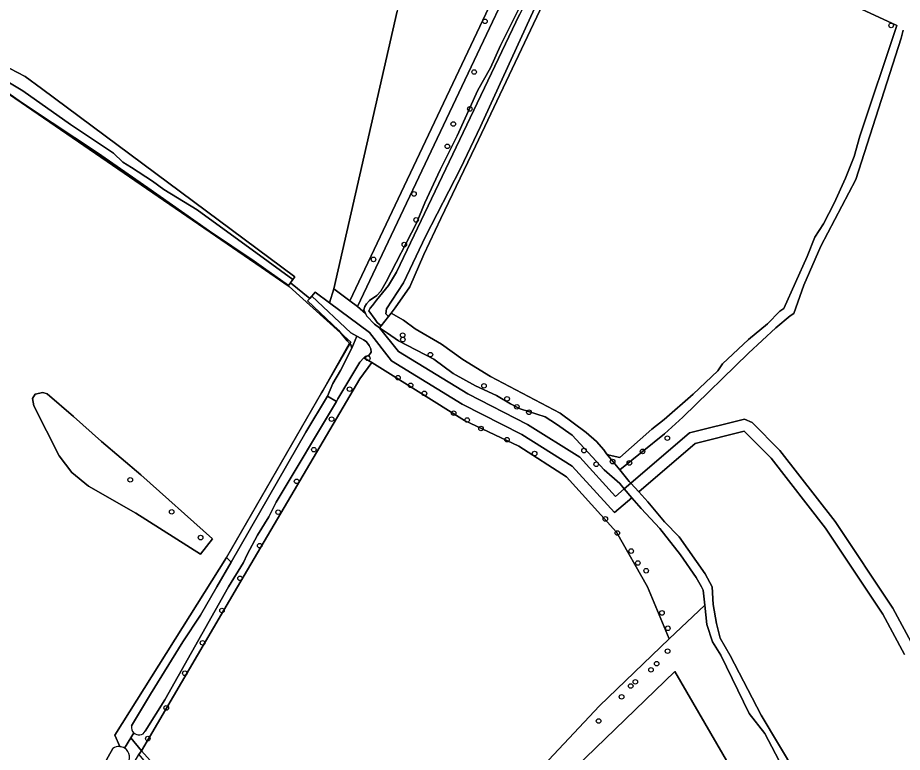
# Model space of a CAD drawing. Extents: x 164494 to 166241, y 382475 to 384495.
# Drawn here: x 165242.2 to 165431.6, y 383714.6 to 383871.8 of the extents above; entities that cross this region are included whole.
import ezdxf

# ---------------------------------------------------------------- set-up
doc = ezdxf.new("R2010")
doc.units = 0
for name, color, linetype in [('IMGEO_Boom', 7, 'Continuous'), ('IMGEO_Bouwland', 7, 'Continuous'), ('IMGEO_Gemengd_bos', 7, 'Continuous'), ('IMGEO_Grasland_agrarisch', 7, 'Continuous'), ('IMGEO_Grasland_overig', 7, 'Continuous'), ('IMGEO_Groenvoorziening', 7, 'Continuous'), ('IMGEO_Hek', 7, 'Continuous'), ('IMGEO_Loofbos', 7, 'Continuous'), ('IMGEO_Oever', 7, 'Continuous'), ('IMGEO_Stuw', 7, 'Continuous'), ('IMGEO_Waterloop', 7, 'Continuous')]:
    doc.layers.add(name, color=color, linetype=linetype)

msp = doc.modelspace()

# ---------------------------------------------------------------- linework, layer by layer
at = {"layer": 'IMGEO_Boom'}
for centre in [(165342.24, 383871.04), (165429.2, 383870.18), (165339.93, 383860.2), (165339, 383852.3), (165335.45, 383849.07), (165334.2, 383844.3), (165327.05, 383834.12), (165327.5, 383828.55), (165324.97, 383823.27), (165318.38, 383820.1), (165324.62, 383803.89), (165324.66, 383802.94), (165317.17, 383798.95), (165330.56, 383799.72), (165323.61, 383794.79), (165313.26, 383792.34), (165326.32, 383793.16), (165329.27, 383791.42), (165342.04, 383793.04), (165346.97, 383790.26), (165349.06, 383788.55), (165309.4, 383785.9), (165335.53, 383787.2), (165338.43, 383785.73), (165351.65, 383787.39), (165341.39, 383783.9), (165381.29, 383781.85), (165346.96, 383781.53), (165305.61, 383779.39), (165352.86, 383778.54), (165363.44, 383779.18), (165375.98, 383779.01), (165366.06, 383776.26), (165369.56, 383776.83), (165373.16, 383776.55), (165266.3, 383772.93), (165301.91, 383772.61), (165275.17, 383766.08), (165297.97, 383766), (165368.02, 383764.56), (165370.57, 383761.54), (165281.36, 383760.57), (165294, 383758.84), (165373.53, 383757.68), (165374.98, 383755.13), (165376.75, 383753.47), (165289.81, 383751.85), (165285.94, 383744.97), (165380.13, 383744.44), (165381.38, 383741.16), (165281.78, 383738.05), (165381.34, 383736.27), (165379, 383733.59), (165277.99, 383731.53), (165377.79, 383732.26), (165373.45, 383728.8), (165374.44, 383729.69), (165371.49, 383726.48), (165274.01, 383724.11), (165366.57, 383721.31), (165270.06, 383717.55)]:
    msp.add_circle(centre, 0.489, dxfattribs=at)
at = {"layer": 'IMGEO_Bouwland'}
for points in [[(165229.49, 383875.54), (165233.28, 383867.63), (165233.6, 383867.46), (165233.86, 383864.4), (165243.81, 383859.25), (165247.27, 383856.67), (165301.5, 383816.36), (165301.09, 383815.8), (165300.59, 383815.1), (165304.71, 383811.7), (165305.18, 383812.21), (165305.9, 383813.09), (165308.93, 383810.84), (165309.87, 383813.78), (165323.43, 383873.21)], [(165300.16, 383814.51), (165300.13, 383814.46), (165294.29, 383818.46), (165234.27, 383859.63), (165235.23, 383852.16), (165236.31, 383824.62), (165235.63, 383816.06), (165234, 383801.83), (165233.1, 383801.95), (165232.88, 383800.37), (165232, 383793.29), (165229.71, 383781.42), (165225.36, 383763.73), (165222.75, 383750), (165214.71, 383707.74)], [(165264.07, 383715.83), (165263.01, 383718.28), (165286.89, 383756.32), (165307.27, 383791.58), (165307.58, 383792.13), (165313.21, 383802.17), (165312.72, 383802.65), (165310.9, 383804.96), (165304.24, 383811.2), (165304.71, 383811.7), (165300.59, 383815.1), (165300.16, 383814.51)], [(165258.85, 383708.81), (165262.58, 383715.44)]]:
    msp.add_lwpolyline(points, dxfattribs=at)
msp.add_lwpolyline([(165281.33, 383757.05), (165267.51, 383765.77), (165257.37, 383771.58), (165253.82, 383774.49), (165251.1, 383778.04), (165245.67, 383788.73), (165245.39, 383790.35), (165245.96, 383791.28), (165247.58, 383791.63), (165248.52, 383791.32), (165254.13, 383786.5), (165260.17, 383781.14), (165268.57, 383773.99), (165283.89, 383760.31)], close=True, dxfattribs=at)
msp.add_arc((165263.87, 383713.52), 2.32, 85.1821, 123.9215, dxfattribs=at)
at = {"layer": 'IMGEO_Gemengd_bos'}
for points in [[(165317.42, 383801.64), (165317.77, 383800.98), (165317.9, 383800.27), (165317.38, 383799.55), (165316.58, 383799.29), (165316.34, 383799.03), (165317.99, 383798.04), (165337.88, 383785.59), (165349.5, 383780.12), (165359.72, 383773.59), (165370.4, 383761.73), (165377.07, 383750), (165381.71, 383738.92), (165389.31, 383746.13), (165388.99, 383749.33), (165388.61, 383750), (165387.47, 383752.02), (165384.1, 383756.9), (165379.68, 383762.48), (165375.69, 383766.79), (165373.7, 383769.1), (165369.99, 383765.91), (165360.91, 383775.82), (165350.13, 383782.61), (165337.34, 383789.12), (165322.2, 383798.36), (165317.49, 383804.47), (165308.93, 383810.84), (165305.9, 383813.09), (165305.18, 383812.21), (165313.5, 383804.41), (165314.83, 383803.65), (165315.76, 383803.19), (165316.24, 383802.91), (165316.79, 383802.54), (165317.3, 383801.88)], [(165308.54, 383790.83), (165309.7, 383793.57), (165311.34, 383796.3), (165313.75, 383801.14), (165313.54, 383801.85), (165313.21, 383802.17), (165307.58, 383792.13), (165307.27, 383791.58), (165286.89, 383756.32), (165287.91, 383755.34), (165303.88, 383783.14)]]:
    msp.add_lwpolyline(points, close=True, dxfattribs=at)
at = {"layer": 'IMGEO_Grasland_agrarisch'}
msp.add_lwpolyline([(165354.61, 383874.71), (165340.22, 383844.32), (165332.77, 383828.84), (165329.13, 383821.14), (165326.17, 383814.2), (165323.03, 383809.72), (165322.18, 383808.59), (165324.83, 383807.07), (165327.28, 383805.24), (165332.9, 383801.95), (165337.48, 383798.68), (165343.42, 383795.04), (165358.37, 383787.19), (165363.92, 383783.03), (165366.15, 383781.1), (165367.67, 383779.37), (165368.25, 383778.48), (165368.81, 383778.2), (165371.14, 383777.68), (165377.97, 383783.77), (165380.63, 383785.84), (165386.81, 383791.23), (165392.08, 383796.26), (165393.12, 383797.73), (165398.64, 383802.97), (165402.74, 383806.34), (165405.36, 383809), (165406.23, 383809.56), (165411.25, 383820.72), (165412.84, 383824.87), (165414.74, 383827.68), (165417.03, 383832.14), (165419.43, 383837.49), (165421.27, 383842.1), (165422.48, 383846.49), (165430.39, 383870.15), (165421.02, 383874.5)], dxfattribs=at)
for points in [[(165381.71, 383738.92), (165377.07, 383750), (165370.4, 383761.73), (165359.72, 383773.59), (165349.5, 383780.12), (165337.88, 383785.59), (165317.99, 383798.04), (165315.43, 383794.51), (165289.28, 383750), (165268.68, 383714.94), (165268.17, 383714.12), (165278.68, 383701.44), (165279.82, 383702.51), (165285.14, 383696.57), (165293.01, 383687.56), (165305.49, 383671.28), (165309.45, 383663.54), (165324.83, 383679.93), (165325.74, 383678.63), (165334.21, 383687.39), (165332.91, 383688.54), (165366.75, 383724.59)], [(165334.21, 383687.39), (165325.74, 383678.63), (165326.56, 383677.44), (165310.53, 383661.92), (165319.08, 383644), (165322.07, 383640.85), (165397.02, 383707.6), (165382.9, 383731.91), (165336.18, 383686.75), (165335.09, 383686.6)]]:
    msp.add_lwpolyline(points, close=True, dxfattribs=at)
at = {"layer": 'IMGEO_Grasland_overig'}
for points in [[(165314.95, 383810.05), (165374.1, 383934.77), (165375.03, 383936.69), (165405.27, 383998.75), (165403.45, 383999.58), (165373.24, 383937.59), (165372.29, 383935.64), (165313.3, 383811.26)], [(165319.69, 383805.45), (165318.56, 383806.21), (165316.92, 383807.96), (165316.67, 383808.5), (165314.95, 383810.05), (165313.3, 383811.26), (165309.87, 383813.78), (165308.93, 383810.84), (165317.49, 383804.47), (165322.2, 383798.36), (165337.34, 383789.12), (165350.13, 383782.61), (165360.91, 383775.82), (165369.99, 383765.91), (165373.7, 383769.1), (165372.07, 383770.99), (165370.2, 383769.39), (165362.53, 383777.76), (165351.36, 383784.79), (165338.56, 383791.31), (165323.72, 383800.36)]]:
    msp.add_lwpolyline(points, close=True, dxfattribs=at)
msp.add_lwpolyline([(165433.99, 383737.25), (165429.56, 383745.44), (165417.19, 383764.04), (165405.37, 383779.22), (165399.43, 383785.17), (165397.79, 383785.93), (165386.05, 383782.96), (165373.48, 383772.2), (165375.17, 383770.35), (165387.24, 383780.68), (165397.72, 383783.34), (165403.49, 383777.56), (165415.16, 383762.58), (165427.41, 383744.15), (165432.06, 383735.57)], dxfattribs=at)
at = {"layer": 'IMGEO_Groenvoorziening'}
for points in [[(165374.1, 383934.77), (165314.95, 383810.05), (165316.67, 383808.5), (165316.28, 383809.33), (165316.49, 383810.05), (165316.86, 383810.6), (165317.5, 383811.32), (165319.08, 383812.41), (165319.94, 383813.33), (165321.11, 383815.3), (165327.6, 383827.85), (165329.34, 383832.22), (165332.65, 383839.26), (165336.32, 383846.53), (165340.69, 383856.29), (165343.39, 383861.13), (165345.56, 383865.85), (165349.6, 383873.98)], [(165277.58, 383738.26), (165281.37, 383743.95), (165284.85, 383750), (165287.91, 383755.34), (165286.89, 383756.32), (165263.01, 383718.28), (165264.07, 383715.83)], [(165266.57, 383720.27), (165270.63, 383727.09), (165277.58, 383738.26)], [(165265.06, 383715.51), (165266.42, 383717.71), (165267.06, 383718.75)]]:
    msp.add_lwpolyline(points, dxfattribs=at)
msp.add_lwpolyline([(165321.35, 383804.34), (165319.69, 383805.45), (165323.72, 383800.36), (165338.56, 383791.31), (165351.36, 383784.79), (165362.53, 383777.76), (165370.2, 383769.39), (165372.07, 383770.99), (165371.1, 383772.12), (165367.78, 383775.07), (165360.9, 383782.46), (165357.55, 383784.86), (165355.1, 383786.4), (165349.81, 383788.15), (165347.7, 383789.17), (165344.73, 383790.99), (165340.2, 383793.04), (165335.46, 383795.68), (165331.28, 383798.73), (165323.7, 383802.66)], close=True, dxfattribs=at)
for centre, radius, start, end in [((165268.14, 383719.93), 1.6, 167.7003, 227.6526), ((165263.87, 383713.52), 2.31, 59.0333, 85.037)]:
    msp.add_arc(centre, radius, start, end, dxfattribs=at)
at = {"layer": 'IMGEO_Hek'}
for points in [[(165309.87, 383813.78), (165323.43, 383873.21)], [(165234.27, 383859.63), (165294.29, 383818.46), (165300.34, 383814.32), (165313.5, 383802.36), (165307.58, 383792.13)], [(165268.68, 383714.94), (165289.28, 383750), (165315.43, 383794.51), (165317.99, 383798.04)], [(165317.99, 383798.04), (165337.88, 383785.59), (165349.5, 383780.12), (165359.72, 383773.59), (165370.4, 383761.73), (165377.07, 383750), (165381.71, 383738.92)], [(165307.58, 383792.13), (165307.27, 383791.58)], [(165307.27, 383791.58), (165286.89, 383756.32)], [(165381.71, 383738.92), (165366.75, 383724.59), (165332.91, 383688.54), (165324.83, 383679.93), (165309.45, 383663.54), (165305.49, 383671.28), (165293.01, 383687.56), (165285.14, 383696.57), (165279.82, 383702.51)], [(165279.82, 383702.51), (165268.68, 383714.94)]]:
    msp.add_lwpolyline(points, dxfattribs=at)
at = {"layer": 'IMGEO_Loofbos'}
for points in [[(165350.61, 383949.07), (165348.09, 383949.19), (165344.91, 383947.41), (165342.05, 383944.85), (165334.13, 383917.73), (165329.18, 383898.41), (165323.43, 383873.21), (165309.87, 383813.78), (165313.3, 383811.26), (165372.29, 383935.64), (165373.24, 383937.59)], [(165292.83, 383819.73), (165283.29, 383826.11), (165270.03, 383835.41), (165259.32, 383842.88), (165249.59, 383849.36), (165242.5, 383854.05), (165236.14, 383858.47), (165234.24, 383859.96), (165234.27, 383859.63), (165294.29, 383818.46), (165300.13, 383814.46), (165300.16, 383814.51), (165294.86, 383818.29)], [(165281.33, 383757.05), (165283.89, 383760.31), (165268.57, 383773.99), (165260.17, 383781.14), (165254.13, 383786.5), (165248.52, 383791.32), (165247.58, 383791.63), (165245.96, 383791.28), (165245.39, 383790.35), (165245.67, 383788.73), (165251.1, 383778.04), (165253.82, 383774.49), (165257.37, 383771.58), (165267.51, 383765.77)]]:
    msp.add_lwpolyline(points, close=True, dxfattribs=at)
for points in [[(165431.79, 383869.15), (165431.33, 383867.45), (165421.61, 383837.21), (165414.14, 383822.92), (165410.54, 383814.59), (165408.4, 383808.5), (165407.61, 383807.99), (165404.5, 383805.43), (165398.67, 383800.05), (165384.63, 383786.31), (165380.66, 383782.78), (165371.08, 383775.06), (165373.13, 383772.57), (165373.48, 383772.2), (165386.05, 383782.96), (165397.79, 383785.93), (165399.43, 383785.17), (165405.37, 383779.22), (165417.19, 383764.04), (165429.56, 383745.44), (165433.99, 383737.25)], [(165233.73, 383861.87), (165234.17, 383861.61), (165236.98, 383859.96), (165243.27, 383856.15), (165253.49, 383848.99), (165262.72, 383842.83), (165264.71, 383840.91), (165266.57, 383839.74), (165271.06, 383836.84), (165273.49, 383835.04), (165280.62, 383830.68), (165295.83, 383819.63), (165301.09, 383815.8), (165301.5, 383816.36), (165247.27, 383856.67), (165243.81, 383859.25), (165233.86, 383864.4)], [(165267.06, 383718.75), (165266.42, 383717.71), (165268.68, 383714.94), (165289.28, 383750), (165315.43, 383794.51), (165317.99, 383798.04), (165316.34, 383799.03)], [(165316.34, 383799.03), (165315.46, 383798.11), (165310.77, 383790.25), (165310.45, 383789.71), (165297.57, 383768.12), (165295.98, 383764.99), (165293.57, 383761.11), (165291.32, 383756.98), (165290.53, 383755.21), (165287.33, 383750), (165273.67, 383725.83), (165269.51, 383719.11)], [(165432.06, 383735.57), (165427.41, 383744.15), (165415.16, 383762.58), (165403.49, 383777.56), (165397.72, 383783.34), (165387.24, 383780.68), (165375.17, 383770.35), (165377.14, 383768.2), (165380.69, 383763.95), (165383.83, 383760.74), (165389.4, 383752.8), (165390.9, 383750), (165391.12, 383746.28), (165391.78, 383742.19), (165392.58, 383739.01), (165394.76, 383735.33), (165401.4, 383722.54), (165408.8, 383710.14)], [(165405.93, 383711.46), (165402.13, 383718.63), (165398.83, 383722.9), (165392.71, 383735.41), (165390.98, 383738.28), (165389.72, 383741.99), (165389.31, 383746.13), (165381.71, 383738.92), (165366.75, 383724.59), (165332.91, 383688.54)], [(165336.18, 383686.75), (165382.9, 383731.91), (165397.02, 383707.6)], [(165249.94, 383681.31), (165256.55, 383694.83), (165266.53, 383711.46), (165268.17, 383714.12), (165268.68, 383714.94), (165266.42, 383717.71), (165265.06, 383715.51)]]:
    msp.add_lwpolyline(points, dxfattribs=at)
for centre, radius, start, end in [((165268.14, 383719.93), 1.6, 227.6417, 329.3696), ((165263.87, 383713.53), 2.3, 316.9214, 59.0178)]:
    msp.add_arc(centre, radius, start, end, dxfattribs=at)
at = {"layer": 'IMGEO_Oever'}
for points in [[(165356.7, 383882.27), (165341.25, 383848.55), (165336.99, 383839.56), (165329.48, 383824.98), (165324.82, 383815.06), (165321.14, 383809.54), (165321.04, 383808.48), (165321.59, 383807.87), (165321.6, 383807.86), (165322.18, 383808.59), (165323.03, 383809.72), (165326.17, 383814.2), (165329.13, 383821.14), (165332.77, 383828.84), (165340.22, 383844.32), (165354.61, 383874.71)], [(165349.6, 383873.98), (165345.56, 383865.85), (165343.39, 383861.13), (165340.69, 383856.29), (165336.32, 383846.53), (165332.65, 383839.26), (165329.34, 383832.22), (165327.6, 383827.85), (165321.11, 383815.3), (165319.94, 383813.33), (165319.08, 383812.41), (165317.5, 383811.32), (165316.86, 383810.6), (165316.49, 383810.05), (165316.28, 383809.33), (165316.67, 383808.5), (165316.92, 383807.96), (165318.56, 383806.21), (165319.69, 383805.45), (165320.05, 383805.9), (165319.14, 383806.63), (165318.72, 383807.27), (165317.39, 383809.07), (165317.63, 383809.65), (165318.13, 383810.23), (165319.03, 383811.37), (165321.58, 383814.55), (165323.27, 383817.34), (165349.66, 383872.48)]]:
    msp.add_lwpolyline(points, dxfattribs=at)
at = {"layer": 'IMGEO_Stuw'}
msp.add_lwpolyline([(165308.54, 383790.83), (165310.45, 383789.71)], dxfattribs=at)
at = {"layer": 'IMGEO_Waterloop'}
for points in [[(165321.59, 383807.87), (165321.04, 383808.48), (165321.14, 383809.54), (165324.82, 383815.06), (165329.48, 383824.98), (165336.99, 383839.56), (165341.25, 383848.55), (165356.7, 383882.27), (165355.08, 383883.05), (165349.66, 383872.48), (165323.27, 383817.34), (165321.58, 383814.55), (165319.03, 383811.37), (165318.13, 383810.23), (165317.63, 383809.65), (165317.39, 383809.07), (165318.72, 383807.27), (165319.14, 383806.63), (165320.05, 383805.9)], [(165313.75, 383801.14), (165314.83, 383803.65), (165313.5, 383804.41), (165305.18, 383812.21), (165304.71, 383811.7), (165304.24, 383811.2), (165310.9, 383804.96), (165312.72, 383802.65), (165313.21, 383802.17), (165313.54, 383801.85)], [(165343.42, 383795.04), (165337.48, 383798.68), (165332.9, 383801.95), (165327.28, 383805.24), (165324.83, 383807.07), (165322.18, 383808.59), (165321.6, 383807.86), (165321.59, 383807.87), (165320.05, 383805.9), (165319.69, 383805.45), (165321.35, 383804.34), (165323.7, 383802.66), (165331.28, 383798.73), (165335.46, 383795.68), (165340.2, 383793.04), (165344.73, 383790.99), (165347.7, 383789.17), (165349.81, 383788.15), (165355.1, 383786.4), (165357.55, 383784.86), (165360.9, 383782.46), (165367.78, 383775.07), (165371.1, 383772.12), (165372.07, 383770.99), (165373.48, 383772.2), (165373.13, 383772.57), (165371.08, 383775.06), (165368.25, 383778.48), (165367.67, 383779.37), (165366.15, 383781.1), (165363.92, 383783.03), (165358.37, 383787.19)], [(165314.83, 383803.65), (165313.75, 383801.14), (165311.34, 383796.3), (165309.7, 383793.57), (165308.54, 383790.83), (165310.45, 383789.71), (165310.77, 383790.25), (165315.46, 383798.11), (165316.34, 383799.03), (165316.58, 383799.29), (165317.38, 383799.55), (165317.9, 383800.27), (165317.77, 383800.98), (165317.42, 383801.64), (165317.3, 383801.88), (165316.79, 383802.54), (165316.24, 383802.91), (165315.76, 383803.19)]]:
    msp.add_lwpolyline(points, close=True, dxfattribs=at)
for points in [[(165421.02, 383874.5), (165430.39, 383870.15), (165422.48, 383846.49), (165421.27, 383842.1), (165419.43, 383837.49), (165417.03, 383832.14), (165414.74, 383827.68), (165412.84, 383824.87), (165411.25, 383820.72), (165406.23, 383809.56), (165405.36, 383809), (165402.74, 383806.34), (165398.64, 383802.97), (165393.12, 383797.73), (165392.08, 383796.26), (165386.81, 383791.23), (165380.63, 383785.84), (165377.97, 383783.77), (165371.14, 383777.68), (165368.81, 383778.2), (165368.25, 383778.48), (165371.08, 383775.06), (165380.66, 383782.78), (165384.63, 383786.31), (165398.67, 383800.05), (165404.5, 383805.43), (165407.61, 383807.99), (165408.4, 383808.5), (165410.54, 383814.59), (165414.14, 383822.92), (165421.61, 383837.21), (165431.33, 383867.45), (165431.79, 383869.15)], [(165236.14, 383858.47), (165242.5, 383854.05), (165249.59, 383849.36), (165259.32, 383842.88), (165270.03, 383835.41), (165283.29, 383826.11), (165292.83, 383819.73), (165294.86, 383818.29), (165300.16, 383814.51), (165300.59, 383815.1), (165301.09, 383815.8), (165295.83, 383819.63), (165280.62, 383830.68), (165273.49, 383835.04), (165271.06, 383836.84), (165266.57, 383839.74), (165264.71, 383840.91), (165262.72, 383842.83), (165253.49, 383848.99), (165243.27, 383856.15), (165236.98, 383859.96)], [(165290.53, 383755.21), (165291.32, 383756.98), (165293.57, 383761.11), (165295.98, 383764.99), (165297.57, 383768.12), (165310.45, 383789.71), (165308.54, 383790.83), (165303.88, 383783.14), (165287.91, 383755.34), (165284.85, 383750), (165281.37, 383743.95), (165277.58, 383738.26), (165270.63, 383727.09), (165266.57, 383720.27)], [(165408.8, 383710.14), (165401.4, 383722.54), (165394.76, 383735.33), (165392.58, 383739.01), (165391.78, 383742.19), (165391.12, 383746.28), (165390.9, 383750), (165389.4, 383752.8), (165383.83, 383760.74), (165380.69, 383763.95), (165377.14, 383768.2), (165375.17, 383770.35), (165373.48, 383772.2), (165372.07, 383770.99), (165373.7, 383769.1), (165375.69, 383766.79), (165379.68, 383762.48), (165384.1, 383756.9), (165387.47, 383752.02), (165388.61, 383750), (165388.99, 383749.33), (165389.31, 383746.13), (165389.72, 383741.99), (165390.98, 383738.28), (165392.71, 383735.41), (165398.83, 383722.9), (165402.13, 383718.63), (165405.93, 383711.46)], [(165269.51, 383719.11), (165273.67, 383725.83), (165287.33, 383750), (165290.53, 383755.21)], [(165262.58, 383715.44), (165258.85, 383708.81), (165253.78, 383698.25), (165247.21, 383683.31), (165244.85, 383677.39), (165242.1, 383671.3), (165237.88, 383662.58), (165233.5, 383652.62), (165222.87, 383630.04), (165221.07, 383626.75), (165217.94, 383621.8), (165212.31, 383611.54), (165207.71, 383604.74), (165203.66, 383600), (165200.19, 383596.95), (165194.45, 383593.5), (165190.57, 383591.94), (165185.26, 383589.88), (165182.88, 383587.25), (165181.09, 383584.62), (165180.12, 383581.66), (165179.44, 383579.9)]]:
    msp.add_lwpolyline(points, dxfattribs=at)
for centre, radius, start, end in [((165268.14, 383719.93), 1.6, 167.7003, 227.6526), ((165268.14, 383719.93), 1.6, 227.6417, 329.3696), ((165263.87, 383713.52), 2.32, 85.1821, 123.9215), ((165263.87, 383713.52), 2.31, 59.0333, 85.037), ((165263.87, 383713.53), 2.3, 316.9214, 59.0178)]:
    msp.add_arc(centre, radius, start, end, dxfattribs=at)

doc.saveas('drawing.dxf')
